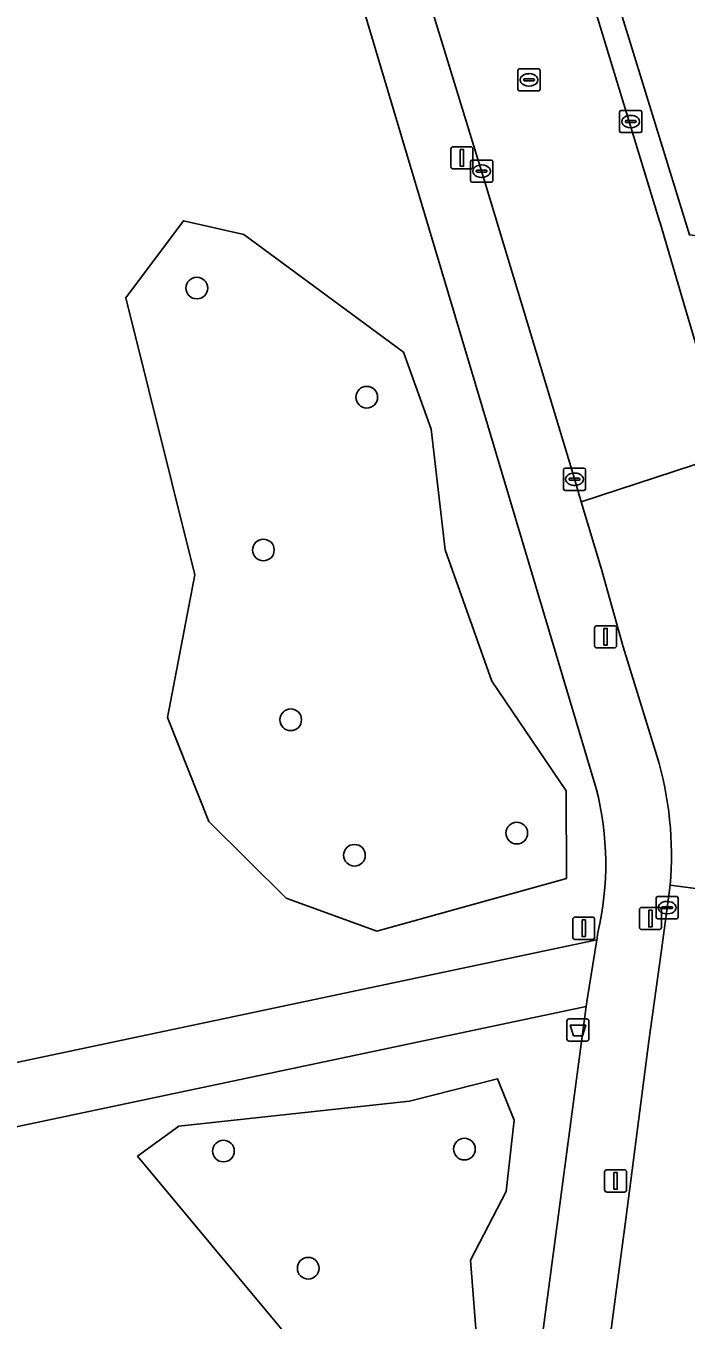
# Model space of a CAD drawing. Extents: x 161258 to 161838, y 380833 to 381727.
# Drawn here: x 161547.1 to 161576.9, y 381567.9 to 381626.2 of the extents above; entities that cross this region are included whole.
import ezdxf

# ---------------------------------------------------------------- set-up
doc = ezdxf.new("R2010")
doc.units = 0
for name, color, linetype in [('IMGEO_Afvalbak', 7, 'Continuous'), ('IMGEO_Boom', 7, 'Continuous'), ('IMGEO_Groenvoorziening', 7, 'Continuous'), ('IMGEO_Kolk', 7, 'Continuous'), ('IMGEO_Lichtmast', 7, 'Continuous'), ('IMGEO_Rijbaan_lokaal_open', 7, 'Continuous'), ('IMGEO_Rioolput', 7, 'Continuous'), ('IMGEO_Verkeersbordpaal', 7, 'Continuous'), ('IMGEO_Voetpad_gesloten', 7, 'Continuous'), ('IMGEO_Voetpad_open', 7, 'Continuous')]:
    doc.layers.add(name, color=color, linetype=linetype)

msp = doc.modelspace()

# ---------------------------------------------------------------- linework, layer by layer
at = {"layer": 'IMGEO_Afvalbak'}
for p, q in [((161571.479, 381580.534), (161571.479, 381581.334)), ((161571.479, 381581.334), (161571.479, 381580.534)), ((161571.579, 381581.434), (161572.369, 381581.434)), ((161572.369, 381581.434), (161571.579, 381581.434)), ((161572.469, 381581.334), (161572.469, 381580.534)), ((161572.469, 381580.534), (161572.469, 381581.334)), ((161572.369, 381580.434), (161571.579, 381580.434)), ((161571.579, 381580.434), (161572.369, 381580.434))]:
    msp.add_line(p, q, dxfattribs=at)
msp.add_lwpolyline([(161571.622, 381581.148), (161572.326, 381581.148), (161572.177, 381580.678), (161571.771, 381580.678), (161571.622, 381581.148)], dxfattribs=at)
for centre, start, end in [((161571.579, 381581.334), 90, 180), ((161571.579, 381581.334), 90, 180), ((161572.369, 381581.334), 0, 90), ((161572.369, 381581.334), 360, 90), ((161571.579, 381580.534), 180, 270), ((161571.579, 381580.534), 180, 270), ((161572.369, 381580.534), 270, 0), ((161572.369, 381580.534), 270, 0)]:
    msp.add_arc(centre, 0.1, start, end, dxfattribs=at)
at = {"layer": 'IMGEO_Boom'}
for centre in [(161554.788, 381614.382), (161562.45, 381609.458), (161557.789, 381602.572), (161559.021, 381594.919), (161569.218, 381589.813), (161561.897, 381588.809), (161555.988, 381575.48), (161566.855, 381575.568), (161559.814, 381570.194)]:
    msp.add_circle(centre, 0.489, dxfattribs=at)
at = {"layer": 'IMGEO_Groenvoorziening'}
for points in [[(161572.803, 381591.816), (161562.181, 381627.373), (161559.106, 381637.337), (161558.515, 381639.275)], [(161532.073, 381576.139), (161541.664, 381578.418), (161572.824, 381584.999), (161572.877, 381585.329)], [(161572.354, 381581.996), (161535.089, 381574.13)], [(161558.161, 381475.388), (161561.438, 381500), (161572.354, 381581.996)]]:
    msp.add_lwpolyline(points, dxfattribs=at)
for points in [[(161583.855, 381625.976), (161573.758, 381627.282), (161573.907, 381626.814), (161577.004, 381616.778), (161582.549, 381616.063)], [(161562.904, 381585.393), (161571.464, 381587.769), (161571.45, 381591.711), (161568.096, 381596.653), (161565.981, 381602.586), (161565.354, 381608.026), (161564.11, 381611.487), (161556.912, 381616.795), (161554.183, 381617.41), (161551.584, 381613.944), (161554.7, 381601.458), (161553.468, 381595.026), (161555.334, 381590.33), (161558.81, 381586.871)], [(161555.334, 381590.33), (161553.468, 381595.026), (161554.7, 381601.458), (161551.584, 381613.944), (161554.183, 381617.41), (161556.912, 381616.795), (161564.11, 381611.487), (161565.354, 381608.026), (161565.981, 381602.586), (161568.096, 381596.653), (161571.45, 381591.711), (161571.464, 381587.769), (161562.904, 381585.393), (161558.81, 381586.871)], [(161552.115, 381575.245), (161558.697, 381567.339), (161561.098, 381564.862), (161565.277, 381560.67), (161567.754, 381562.652), (161567.124, 381570.565), (161568.732, 381573.659), (161569.099, 381576.874), (161568.353, 381578.728), (161564.387, 381577.734), (161553.973, 381576.607)], [(161552.115, 381575.245), (161553.973, 381576.607), (161564.387, 381577.734), (161568.353, 381578.728), (161569.099, 381576.874), (161568.732, 381573.659), (161567.124, 381570.565), (161567.754, 381562.652), (161565.277, 381560.67), (161561.098, 381564.862), (161558.697, 381567.339)]]:
    msp.add_lwpolyline(points, close=True, dxfattribs=at)
msp.add_arc((161559.547, 381588.421), 13.683, 346.94084, 14.3663, dxfattribs=at)
at = {"layer": 'IMGEO_Kolk'}
for p, q in [((161573.855, 381621.459), (161573.855, 381622.311)), ((161573.93, 381622.385), (161574.782, 381622.385)), ((161574.343, 381622.165), (161574.368, 381622.165)), ((161574.856, 381622.311), (161574.856, 381621.459)), ((161574.114, 381621.879), (161574.114, 381621.891)), ((161574.552, 381621.842), (161574.154, 381621.842)), ((161574.157, 381621.928), (161574.555, 381621.928)), ((161574.366, 381621.605), (161574.341, 381621.605)), ((161574.598, 381621.891), (161574.598, 381621.879)), ((161574.782, 381621.385), (161573.93, 381621.385)), ((161567.131, 381619.223), (161567.131, 381620.075)), ((161567.206, 381620.149), (161568.058, 381620.149)), ((161567.433, 381619.692), (161567.831, 381619.692)), ((161567.619, 381619.929), (161567.644, 381619.929)), ((161568.132, 381620.075), (161568.132, 381619.223)), ((161568.058, 381619.149), (161567.206, 381619.149)), ((161567.39, 381619.643), (161567.39, 381619.655)), ((161567.828, 381619.606), (161567.43, 381619.606)), ((161567.642, 381619.369), (161567.617, 381619.369)), ((161567.874, 381619.655), (161567.874, 381619.643)), ((161571.397, 381606.261), (161572.249, 381606.261)), ((161571.322, 381605.335), (161571.322, 381606.187)), ((161571.581, 381605.755), (161571.581, 381605.767)), ((161572.019, 381605.718), (161571.621, 381605.718)), ((161571.624, 381605.804), (161572.022, 381605.804)), ((161571.81, 381606.041), (161571.835, 381606.041)), ((161572.065, 381605.767), (161572.065, 381605.755)), ((161572.323, 381606.187), (161572.323, 381605.335)), ((161572.249, 381605.261), (161571.397, 381605.261)), ((161571.833, 381605.481), (161571.808, 381605.481)), ((161575.502, 381586.024), (161575.502, 381586.876)), ((161575.577, 381586.95), (161576.429, 381586.95)), ((161575.761, 381586.444), (161575.761, 381586.456)), ((161575.804, 381586.493), (161576.202, 381586.493)), ((161575.99, 381586.73), (161576.015, 381586.73)), ((161576.245, 381586.456), (161576.245, 381586.444)), ((161576.503, 381586.876), (161576.503, 381586.024)), ((161576.429, 381585.95), (161575.577, 381585.95)), ((161576.199, 381586.407), (161575.801, 381586.407)), ((161576.013, 381586.17), (161575.988, 381586.17))]:
    msp.add_line(p, q, dxfattribs=at)
for points in [[(161573.855, 381621.459), (161573.855, 381622.311)], [(161573.93, 381622.385), (161574.782, 381622.385)], [(161574.856, 381622.311), (161574.856, 381621.459)], [(161574.782, 381621.385), (161573.93, 381621.385)], [(161567.131, 381619.223), (161567.131, 381620.075)], [(161567.206, 381620.149), (161568.058, 381620.149)], [(161568.132, 381620.075), (161568.132, 381619.223)], [(161568.058, 381619.149), (161567.206, 381619.149)], [(161571.397, 381606.261), (161572.249, 381606.261)], [(161571.322, 381605.335), (161571.322, 381606.187)], [(161572.323, 381606.187), (161572.323, 381605.335)], [(161572.249, 381605.261), (161571.397, 381605.261)], [(161575.502, 381586.024), (161575.502, 381586.876)], [(161575.577, 381586.95), (161576.429, 381586.95)], [(161576.503, 381586.876), (161576.503, 381586.024)], [(161576.429, 381585.95), (161575.577, 381585.95)]]:
    msp.add_lwpolyline(points, dxfattribs=at)
for centre, radius, start, end in [((161573.932, 381622.309), 0.0765, 91.55205, 178.44795), ((161573.932, 381622.309), 0.0765, 91.55205, 178.44795), ((161574.78, 381622.309), 0.0765, 1.55205, 88.44795), ((161574.78, 381622.309), 0.0765, 1.55205, 88.44795), ((161573.932, 381621.461), 0.0765, 181.55205, 268.44795), ((161573.932, 381621.461), 0.0765, 181.55205, 268.44795), ((161574.154, 381621.888), 0.0403, 85.87752, 175.75265), ((161574.151, 381621.878), 0.0366, 178.93798, 274.71019), ((161574.555, 381621.885), 0.043, 264.86636, 352.45326), ((161574.559, 381621.89), 0.0386, 1.73085, 96.63898), ((161574.78, 381621.461), 0.0765, 271.55205, 358.44795), ((161574.78, 381621.461), 0.0765, 271.55205, 358.44795), ((161567.208, 381620.073), 0.0765, 91.55205, 178.44795), ((161567.208, 381620.073), 0.0765, 91.55205, 178.44795), ((161567.43, 381619.652), 0.0403, 85.87752, 175.75265), ((161567.835, 381619.654), 0.0386, 1.73085, 96.63898), ((161568.056, 381620.073), 0.0765, 1.55205, 88.44795), ((161568.056, 381620.073), 0.0765, 1.55205, 88.44795), ((161567.208, 381619.225), 0.0765, 181.55205, 268.44795), ((161567.208, 381619.225), 0.0765, 181.55205, 268.44795), ((161567.427, 381619.642), 0.0366, 178.93798, 274.71019), ((161567.831, 381619.649), 0.043, 264.86636, 352.45326), ((161568.056, 381619.225), 0.0765, 271.55205, 358.44795), ((161568.056, 381619.225), 0.0765, 271.55205, 358.44795), ((161571.399, 381606.185), 0.0765, 91.55205, 178.44795), ((161571.399, 381606.185), 0.0765, 91.55205, 178.44795), ((161572.247, 381606.185), 0.0765, 1.55205, 88.44795), ((161572.247, 381606.185), 0.0765, 1.55205, 88.44795), ((161571.621, 381605.764), 0.0403, 85.87752, 175.75265), ((161571.618, 381605.754), 0.0366, 178.93798, 274.71019), ((161572.022, 381605.761), 0.043, 264.86636, 352.45326), ((161572.026, 381605.766), 0.0386, 1.73085, 96.63898), ((161571.399, 381605.337), 0.0765, 181.55205, 268.44795), ((161571.399, 381605.337), 0.0765, 181.55205, 268.44795), ((161572.247, 381605.337), 0.0765, 271.55205, 358.44795), ((161572.247, 381605.337), 0.0765, 271.55205, 358.44795), ((161575.579, 381586.874), 0.0765, 91.55205, 178.44795), ((161575.579, 381586.874), 0.0765, 91.55205, 178.44795), ((161575.801, 381586.453), 0.0403, 85.87752, 175.75265), ((161575.798, 381586.443), 0.0366, 178.93798, 274.71019), ((161576.202, 381586.45), 0.043, 264.86636, 352.45326), ((161576.206, 381586.455), 0.0386, 1.73085, 96.63898), ((161576.427, 381586.874), 0.0765, 1.55205, 88.44795), ((161576.427, 381586.874), 0.0765, 1.55205, 88.44795), ((161575.579, 381586.026), 0.0765, 181.55205, 268.44795), ((161575.579, 381586.026), 0.0765, 181.55205, 268.44795), ((161576.427, 381586.026), 0.0765, 271.55205, 358.44795), ((161576.427, 381586.026), 0.0765, 271.55205, 358.44795)]:
    msp.add_arc(centre, radius, start, end, dxfattribs=at)
for centre, major_axis, ratio, start_param, end_param in [((161574.342, 381621.885), (-0.387, 0.002), 0.722429, 4.712389, 7.853982), ((161574.367, 381621.885), (-0.39, 0.002), 0.717154, 1.570796, 4.712389), ((161567.618, 381619.649), (-0.387, 0.002), 0.722429, 4.712389, 7.853982), ((161567.643, 381619.649), (-0.39, 0.002), 0.717154, 1.570796, 4.712389), ((161571.809, 381605.761), (-0.387, 0.002), 0.722429, 4.712389, 7.853982), ((161571.834, 381605.761), (-0.39, 0.002), 0.717154, 1.570796, 4.712389), ((161575.989, 381586.45), (-0.387, 0.002), 0.722429, 4.712389, 7.853982), ((161576.014, 381586.45), (-0.39, 0.002), 0.717154, 1.570796, 4.712389)]:
    msp.add_ellipse(centre, major_axis=major_axis, ratio=ratio, start_param=start_param, end_param=end_param, dxfattribs=at)
at = {"layer": 'IMGEO_Lichtmast'}
for p, q in [((161566.247, 381619.848), (161566.247, 381620.648)), ((161566.247, 381620.648), (161566.247, 381619.848)), ((161566.347, 381620.748), (161567.137, 381620.748)), ((161567.137, 381620.748), (161566.347, 381620.748)), ((161567.237, 381620.648), (161567.237, 381619.848)), ((161567.237, 381619.848), (161567.237, 381620.648)), ((161567.137, 381619.748), (161566.347, 381619.748)), ((161566.347, 381619.748), (161567.137, 381619.748)), ((161572.726, 381598.259), (161572.726, 381599.059)), ((161572.726, 381599.059), (161572.726, 381598.259)), ((161572.826, 381599.159), (161573.616, 381599.159)), ((161573.616, 381599.159), (161572.826, 381599.159)), ((161573.716, 381599.059), (161573.716, 381598.259)), ((161573.716, 381598.259), (161573.716, 381599.059)), ((161573.616, 381598.159), (161572.826, 381598.159)), ((161572.826, 381598.159), (161573.616, 381598.159)), ((161574.848, 381586.459), (161575.638, 381586.459)), ((161575.638, 381586.459), (161574.848, 381586.459)), ((161574.748, 381585.559), (161574.748, 381586.359)), ((161574.748, 381586.359), (161574.748, 381585.559)), ((161575.738, 381586.359), (161575.738, 381585.559)), ((161575.738, 381585.559), (161575.738, 381586.359)), ((161575.638, 381585.459), (161574.848, 381585.459)), ((161574.848, 381585.459), (161575.638, 381585.459)), ((161573.181, 381573.733), (161573.181, 381574.533)), ((161573.181, 381574.533), (161573.181, 381573.733)), ((161573.281, 381574.633), (161574.071, 381574.633)), ((161574.071, 381574.633), (161573.281, 381574.633)), ((161574.171, 381574.533), (161574.171, 381573.733)), ((161574.171, 381573.733), (161574.171, 381574.533)), ((161574.071, 381573.633), (161573.281, 381573.633)), ((161573.281, 381573.633), (161574.071, 381573.633))]:
    msp.add_line(p, q, dxfattribs=at)
for points in [[(161566.667, 381620.623), (161566.817, 381620.623), (161566.817, 381619.873), (161566.667, 381619.873), (161566.667, 381620.623)], [(161573.146, 381599.034), (161573.296, 381599.034), (161573.296, 381598.284), (161573.146, 381598.284), (161573.146, 381599.034)], [(161575.168, 381586.334), (161575.318, 381586.334), (161575.318, 381585.584), (161575.168, 381585.584), (161575.168, 381586.334)], [(161573.601, 381574.508), (161573.751, 381574.508), (161573.751, 381573.758), (161573.601, 381573.758), (161573.601, 381574.508)]]:
    msp.add_lwpolyline(points, dxfattribs=at)
for centre, start, end in [((161566.347, 381620.648), 90, 180), ((161566.347, 381620.648), 90, 180), ((161567.137, 381620.648), 0, 90), ((161567.137, 381620.648), 360, 90), ((161566.347, 381619.848), 180, 270), ((161566.347, 381619.848), 180, 270), ((161567.137, 381619.848), 270, 0), ((161567.137, 381619.848), 270, 0), ((161572.826, 381599.059), 90, 180), ((161572.826, 381599.059), 90, 180), ((161573.616, 381599.059), 0, 90), ((161573.616, 381599.059), 360, 90), ((161572.826, 381598.259), 180, 270), ((161572.826, 381598.259), 180, 270), ((161573.616, 381598.259), 270, 0), ((161573.616, 381598.259), 270, 0), ((161574.848, 381586.359), 90, 180), ((161574.848, 381586.359), 90, 180), ((161575.638, 381586.359), 0, 90), ((161575.638, 381586.359), 360, 90), ((161574.848, 381585.559), 180, 270), ((161574.848, 381585.559), 180, 270), ((161575.638, 381585.559), 270, 0), ((161575.638, 381585.559), 270, 0), ((161573.281, 381574.533), 90, 180), ((161573.281, 381574.533), 90, 180), ((161574.071, 381574.533), 0, 90), ((161574.071, 381574.533), 360, 90), ((161573.281, 381573.733), 180, 270), ((161573.281, 381573.733), 180, 270), ((161574.071, 381573.733), 270, 0), ((161574.071, 381573.733), 270, 0)]:
    msp.add_arc(centre, 0.1, start, end, dxfattribs=at)
at = {"layer": 'IMGEO_Rijbaan_lokaal_open'}
for points in [[(161561.573, 381639.633), (161562.515, 381636.554), (161564.251, 381630.676), (161567.807, 381619.07), (161571.743, 381606.032), (161572.129, 381604.736), (161578.866, 381606.95)], [(161578.509, 381607.801), (161578.44, 381607.992), (161576.757, 381613.681), (161575.68, 381617.326), (161575.658, 381617.399), (161572.869, 381626.513), (161571.465, 381631.202)], [(161578.866, 381606.95), (161572.129, 381604.736), (161573.019, 381601.753), (161574.017, 381598.214), (161575.532, 381593.296)], [(161580.345, 381564.178), (161581.163, 381570.648), (161581.742, 381575.234), (161582.456, 381581.501), (161583.035, 381585.721), (161583.151, 381586.547), (161576.131, 381587.471), (161576.004, 381586.446), (161575.751, 381584.539), (161575.172, 381580.435), (161574.137, 381572.407), (161572.882, 381563.041)], [(161576.131, 381587.471), (161583.151, 381586.547), (161583.208, 381586.948)]]:
    msp.add_lwpolyline(points, dxfattribs=at)
msp.add_arc((161560.903, 381588.848), 15.29, 354.83176, 16.91071, dxfattribs=at)
at = {"layer": 'IMGEO_Rioolput'}
for p, q in [((161569.27, 381623.338), (161569.27, 381624.19)), ((161569.345, 381624.264), (161570.197, 381624.264)), ((161569.529, 381623.758), (161569.529, 381623.77)), ((161569.572, 381623.807), (161569.97, 381623.807)), ((161569.758, 381624.044), (161569.783, 381624.044)), ((161570.013, 381623.77), (161570.013, 381623.758)), ((161570.271, 381624.19), (161570.271, 381623.338)), ((161570.197, 381623.264), (161569.345, 381623.264)), ((161569.967, 381623.721), (161569.569, 381623.721)), ((161569.781, 381623.484), (161569.756, 381623.484))]:
    msp.add_line(p, q, dxfattribs=at)
for points in [[(161569.27, 381623.338), (161569.27, 381624.19)], [(161569.345, 381624.264), (161570.197, 381624.264)], [(161570.271, 381624.19), (161570.271, 381623.338)], [(161570.197, 381623.264), (161569.345, 381623.264)]]:
    msp.add_lwpolyline(points, dxfattribs=at)
for centre, radius, start, end in [((161569.347, 381624.188), 0.0765, 91.55205, 178.44795), ((161569.347, 381624.188), 0.0765, 91.55205, 178.44795), ((161569.569, 381623.767), 0.0403, 85.87752, 175.75265), ((161569.566, 381623.757), 0.0366, 178.93798, 274.71019), ((161569.97, 381623.764), 0.043, 264.86636, 352.45326), ((161569.974, 381623.769), 0.0386, 1.73085, 96.63898), ((161570.195, 381624.188), 0.0765, 1.55205, 88.44795), ((161570.195, 381624.188), 0.0765, 1.55205, 88.44795), ((161569.347, 381623.34), 0.0765, 181.55205, 268.44795), ((161569.347, 381623.34), 0.0765, 181.55205, 268.44795), ((161570.195, 381623.34), 0.0765, 271.55205, 358.44795), ((161570.195, 381623.34), 0.0765, 271.55205, 358.44795)]:
    msp.add_arc(centre, radius, start, end, dxfattribs=at)
for centre, major_axis, ratio, start_param, end_param in [((161569.757, 381623.764), (-0.387, 0.002), 0.722429, 4.712389, 7.853982), ((161569.782, 381623.764), (-0.39, 0.002), 0.717154, 1.570796, 4.712389)]:
    msp.add_ellipse(centre, major_axis=major_axis, ratio=ratio, start_param=start_param, end_param=end_param, dxfattribs=at)
at = {"layer": 'IMGEO_Verkeersbordpaal'}
for p, q in [((161571.74, 381585.122), (161571.74, 381585.922)), ((161571.74, 381585.922), (161571.74, 381585.122)), ((161571.84, 381586.022), (161572.63, 381586.022)), ((161572.63, 381586.022), (161571.84, 381586.022)), ((161572.73, 381585.922), (161572.73, 381585.122)), ((161572.73, 381585.122), (161572.73, 381585.922)), ((161572.63, 381585.022), (161571.84, 381585.022)), ((161571.84, 381585.022), (161572.63, 381585.022))]:
    msp.add_line(p, q, dxfattribs=at)
msp.add_lwpolyline([(161572.16, 381585.897), (161572.31, 381585.897), (161572.31, 381585.147), (161572.16, 381585.147), (161572.16, 381585.897)], dxfattribs=at)
for centre, start, end in [((161571.84, 381585.922), 90, 180), ((161571.84, 381585.922), 90, 180), ((161572.63, 381585.922), 0, 90), ((161572.63, 381585.922), 360, 90), ((161571.84, 381585.122), 180, 270), ((161571.84, 381585.122), 180, 270), ((161572.63, 381585.122), 270, 0), ((161572.63, 381585.122), 270, 0)]:
    msp.add_arc(centre, 0.1, start, end, dxfattribs=at)
at = {"layer": 'IMGEO_Voetpad_gesloten'}
msp.add_lwpolyline([(161535.089, 381574.13), (161572.354, 381581.996), (161572.395, 381582.307), (161572.824, 381584.999), (161541.664, 381578.418), (161532.073, 381576.139)], dxfattribs=at)
at = {"layer": 'IMGEO_Voetpad_open'}
for points in [[(161568.808, 381643.777), (161567.509, 381644.155), (161568.587, 381640.639), (161569.751, 381636.854), (161571.308, 381631.795), (161571.465, 381631.202), (161572.869, 381626.513), (161575.658, 381617.399), (161575.68, 381617.326), (161576.757, 381613.681), (161578.44, 381607.992), (161578.509, 381607.801)], [(161575.532, 381593.296), (161574.017, 381598.214), (161573.019, 381601.753), (161572.129, 381604.736), (161571.743, 381606.032), (161567.807, 381619.07), (161564.251, 381630.676), (161562.515, 381636.554), (161561.573, 381639.633)], [(161558.515, 381639.275), (161559.106, 381637.337), (161562.181, 381627.373), (161572.803, 381591.816)], [(161561.767, 381479.974), (161562.472, 381485.086), (161563.551, 381493.584), (161564.461, 381500), (161564.97, 381503.589), (161566.277, 381513.264), (161567.769, 381525.137), (161569.138, 381534.992), (161570.675, 381546.225), (161571.88, 381555.532), (161572.882, 381563.041), (161574.137, 381572.407), (161575.172, 381580.435), (161575.751, 381584.539), (161576.004, 381586.446), (161576.131, 381587.471)], [(161572.877, 381585.329), (161572.824, 381584.999), (161572.395, 381582.307), (161572.354, 381581.996), (161561.438, 381500), (161558.161, 381475.388)]]:
    msp.add_lwpolyline(points, dxfattribs=at)
msp.add_lwpolyline([(161582.549, 381616.063), (161577.004, 381616.778), (161573.907, 381626.814), (161573.758, 381627.282), (161583.855, 381625.976), (161588.317, 381625.392), (161587.013, 381615.487)], close=True, dxfattribs=at)
for centre, radius, start, end in [((161560.903, 381588.848), 15.29, 354.83176, 16.91071), ((161559.547, 381588.421), 13.683, 346.94084, 14.3663)]:
    msp.add_arc(centre, radius, start, end, dxfattribs=at)

doc.saveas('drawing.dxf')
